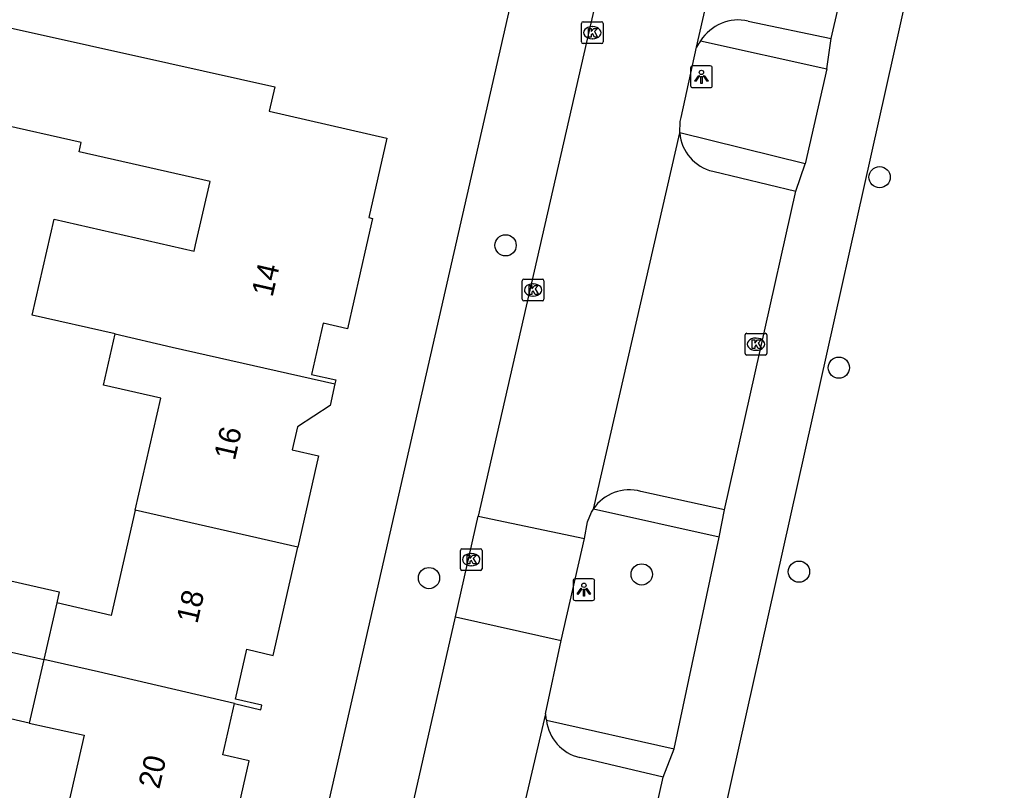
# Model space of a CAD drawing. Extents: x 163686 to 164493, y 382719 to 383870.
# Drawn here: x 164037.9 to 164082.85, y 383474.88 to 383510.38 of the extents above; entities that cross this region are included whole.
import ezdxf

# ---------------------------------------------------------------- set-up
doc = ezdxf.new("R2010")
doc.units = 0
for name, color, linetype in [('IMGEO_Boom', 7, 'Continuous'), ('IMGEO_Groenvoorziening', 7, 'Continuous'), ('IMGEO_Kolk', 7, 'Continuous'), ('IMGEO_Lichtpunt', 7, 'Continuous'), ('IMGEO_Pand', 7, 'Continuous'), ('IMGEO_Pand_nummerreeks', 7, 'Continuous'), ('IMGEO_Parkeervlak_open', 7, 'Continuous'), ('IMGEO_Voetpad_open', 7, 'Continuous'), ('IMGEO_Woonerf_open', 7, 'Continuous')]:
    doc.layers.add(name, color=color, linetype=linetype)

msp = doc.modelspace()

# ---------------------------------------------------------------- linework, layer by layer
at = {"layer": 'IMGEO_Boom'}
for centre in [(164077.475, 383503.12), (164060.264, 383499.981), (164075.599, 383494.348), (164073.764, 383484.956), (164056.738, 383484.659), (164066.528, 383484.83)]:
    msp.add_circle(centre, 0.489, dxfattribs=at)
at = {"layer": 'IMGEO_Groenvoorziening'}
for points in [[(164068.968, 383467.759), (164082.853, 383529.966)], [(164075.05, 383508.103), (164074.057, 383503.74)], [(164068.026, 383476.798), (164070.09, 383486.548)]]:
    msp.add_lwpolyline(points, dxfattribs=at)
at = {"layer": 'IMGEO_Kolk'}
for p, q in [((164063.756, 383509.348), (164063.756, 383510.2)), ((164063.831, 383510.274), (164064.683, 383510.274)), ((164064.757, 383510.2), (164064.757, 383509.348)), ((164064.244, 383510.054), (164064.269, 383510.054)), ((164064.683, 383509.274), (164063.831, 383509.274)), ((164064.267, 383509.494), (164064.242, 383509.494)), ((164061.104, 383498.426), (164061.956, 383498.426)), ((164061.029, 383497.5), (164061.029, 383498.352)), ((164061.517, 383498.206), (164061.542, 383498.206)), ((164062.03, 383498.352), (164062.03, 383497.5)), ((164061.54, 383497.646), (164061.515, 383497.646)), ((164061.956, 383497.426), (164061.104, 383497.426)), ((164071.288, 383495.004), (164071.288, 383495.856)), ((164071.363, 383495.93), (164072.215, 383495.93)), ((164072.289, 383495.856), (164072.289, 383495.004)), ((164071.776, 383495.71), (164071.801, 383495.71)), ((164072.215, 383494.93), (164071.363, 383494.93)), ((164071.799, 383495.15), (164071.774, 383495.15)), ((164058.182, 383485.085), (164058.182, 383485.937)), ((164058.257, 383486.011), (164059.109, 383486.011)), ((164059.183, 383485.937), (164059.183, 383485.085)), ((164058.67, 383485.791), (164058.695, 383485.791)), ((164059.109, 383485.011), (164058.257, 383485.011)), ((164058.693, 383485.231), (164058.668, 383485.231))]:
    msp.add_line(p, q, dxfattribs=at)
for points in [[(164063.756, 383509.348), (164063.756, 383510.2)], [(164063.831, 383510.274), (164064.683, 383510.274)], [(164064.757, 383510.2), (164064.757, 383509.348)], [(164064.077, 383509.974), (164064.2, 383509.974), (164064.2, 383509.823), (164064.33, 383509.974), (164064.494, 383509.974), (164064.348, 383509.823), (164064.501, 383509.574), (164064.349, 383509.574), (164064.264, 383509.738), (164064.2, 383509.671), (164064.2, 383509.574), (164064.077, 383509.574), (164064.077, 383509.974)], [(164064.683, 383509.274), (164063.831, 383509.274)], [(164061.104, 383498.426), (164061.956, 383498.426)], [(164061.029, 383497.5), (164061.029, 383498.352)], [(164061.35, 383498.126), (164061.473, 383498.126), (164061.473, 383497.975), (164061.603, 383498.126), (164061.767, 383498.126), (164061.621, 383497.975), (164061.774, 383497.726), (164061.622, 383497.726), (164061.537, 383497.89), (164061.473, 383497.823), (164061.473, 383497.726), (164061.35, 383497.726), (164061.35, 383498.126)], [(164062.03, 383498.352), (164062.03, 383497.5)], [(164061.956, 383497.426), (164061.104, 383497.426)], [(164071.288, 383495.004), (164071.288, 383495.856)], [(164071.363, 383495.93), (164072.215, 383495.93)], [(164072.289, 383495.856), (164072.289, 383495.004)], [(164071.609, 383495.63), (164071.732, 383495.63), (164071.732, 383495.479), (164071.862, 383495.63), (164072.026, 383495.63), (164071.88, 383495.479), (164072.033, 383495.23), (164071.881, 383495.23), (164071.796, 383495.394), (164071.732, 383495.327), (164071.732, 383495.23), (164071.609, 383495.23), (164071.609, 383495.63)], [(164072.215, 383494.93), (164071.363, 383494.93)], [(164058.182, 383485.085), (164058.182, 383485.937)], [(164058.257, 383486.011), (164059.109, 383486.011)], [(164059.183, 383485.937), (164059.183, 383485.085)], [(164058.503, 383485.711), (164058.626, 383485.711), (164058.626, 383485.56), (164058.756, 383485.711), (164058.92, 383485.711), (164058.774, 383485.56), (164058.927, 383485.311), (164058.775, 383485.311), (164058.69, 383485.475), (164058.626, 383485.408), (164058.626, 383485.311), (164058.503, 383485.311), (164058.503, 383485.711)], [(164059.109, 383485.011), (164058.257, 383485.011)]]:
    msp.add_lwpolyline(points, dxfattribs=at)
for centre, start, end in [((164063.833, 383510.198), 91.552, 178.448), ((164063.833, 383510.198), 91.552, 178.448), ((164064.681, 383510.198), 1.552, 88.448), ((164064.681, 383510.198), 1.552, 88.448), ((164063.833, 383509.35), 181.552, 268.448), ((164063.833, 383509.35), 181.552, 268.448), ((164064.681, 383509.35), 271.552, 358.448), ((164064.681, 383509.35), 271.552, 358.448), ((164061.106, 383498.35), 91.552, 178.448), ((164061.106, 383498.35), 91.552, 178.448), ((164061.954, 383498.35), 1.552, 88.448), ((164061.954, 383498.35), 1.552, 88.448), ((164061.106, 383497.502), 181.552, 268.448), ((164061.106, 383497.502), 181.552, 268.448), ((164061.954, 383497.502), 271.552, 358.448), ((164061.954, 383497.502), 271.552, 358.448), ((164071.365, 383495.854), 91.552, 178.448), ((164071.365, 383495.854), 91.552, 178.448), ((164072.213, 383495.854), 1.552, 88.448), ((164072.213, 383495.854), 1.552, 88.448), ((164071.365, 383495.006), 181.552, 268.448), ((164071.365, 383495.006), 181.552, 268.448), ((164072.213, 383495.006), 271.552, 358.448), ((164072.213, 383495.006), 271.552, 358.448), ((164058.259, 383485.935), 91.552, 178.448), ((164058.259, 383485.935), 91.552, 178.448), ((164059.107, 383485.935), 1.552, 88.448), ((164059.107, 383485.935), 1.552, 88.448), ((164058.259, 383485.087), 181.552, 268.448), ((164058.259, 383485.087), 181.552, 268.448), ((164059.107, 383485.087), 271.552, 358.448), ((164059.107, 383485.087), 271.552, 358.448)]:
    msp.add_arc(centre, 0.0765, start, end, dxfattribs=at)
for centre, major_axis, ratio, start_param, end_param in [((164064.243, 383509.774), (-0.387, 0.002), 0.722429, 4.712389, 7.853982), ((164064.268, 383509.774), (-0.39, 0.002), 0.717154, 1.570796, 4.712389), ((164061.516, 383497.926), (-0.387, 0.002), 0.722429, 4.712389, 7.853982), ((164061.541, 383497.926), (-0.39, 0.002), 0.717154, 1.570796, 4.712389), ((164071.775, 383495.43), (-0.387, 0.002), 0.722429, 4.712389, 7.853982), ((164071.8, 383495.43), (-0.39, 0.002), 0.717154, 1.570796, 4.712389), ((164058.669, 383485.511), (-0.387, 0.002), 0.722429, 4.712389, 7.853982), ((164058.694, 383485.511), (-0.39, 0.002), 0.717154, 1.570796, 4.712389)]:
    msp.add_ellipse(centre, major_axis=major_axis, ratio=ratio, start_param=start_param, end_param=end_param, dxfattribs=at)
at = {"layer": 'IMGEO_Lichtpunt'}
for p, q in [((164068.78, 383508.146), (164068.78, 383507.339)), ((164068.78, 383508.146), (164068.78, 383507.339)), ((164069.682, 383508.241), (164068.874, 383508.241)), ((164069.682, 383508.241), (164068.874, 383508.241)), ((164069.776, 383507.339), (164069.776, 383508.146)), ((164069.776, 383507.339), (164069.776, 383508.146)), ((164068.874, 383507.245), (164069.682, 383507.245)), ((164068.874, 383507.245), (164069.682, 383507.245)), ((164063.367, 383484.531), (164063.367, 383483.724)), ((164063.367, 383484.531), (164063.367, 383483.724)), ((164064.269, 383484.626), (164063.461, 383484.626)), ((164064.269, 383484.626), (164063.461, 383484.626)), ((164064.363, 383483.724), (164064.363, 383484.531)), ((164064.363, 383483.724), (164064.363, 383484.531)), ((164063.461, 383483.63), (164064.269, 383483.63)), ((164063.461, 383483.63), (164064.269, 383483.63))]:
    msp.add_line(p, q, dxfattribs=at)
for points in [[(164069.154, 383507.81), (164069.193, 383507.782), (164069.005, 383507.52), (164068.967, 383507.547), (164069.154, 383507.81)], [(164069.256, 383507.762), (164069.303, 383507.762), (164069.303, 383507.44), (164069.256, 383507.44), (164069.256, 383507.762)], [(164069.366, 383507.782), (164069.404, 383507.809), (164069.591, 383507.547), (164069.552, 383507.519), (164069.366, 383507.782)], [(164063.741, 383484.195), (164063.78, 383484.167), (164063.592, 383483.905), (164063.554, 383483.932), (164063.741, 383484.195)], [(164063.843, 383484.147), (164063.89, 383484.147), (164063.89, 383483.825), (164063.843, 383483.825), (164063.843, 383484.147)], [(164063.953, 383484.167), (164063.991, 383484.194), (164064.178, 383483.932), (164064.139, 383483.904), (164063.953, 383484.167)]]:
    msp.add_lwpolyline(points, dxfattribs=at)
for centre in [(164069.279, 383507.944), (164063.866, 383484.329)]:
    msp.add_circle(centre, 0.0994, dxfattribs=at)
for centre, start, end in [((164068.874, 383508.146), 90, 180), ((164068.874, 383508.146), 90, 180), ((164069.682, 383508.146), 0, 90), ((164069.682, 383508.146), 0, 90), ((164068.874, 383507.339), 180, 270), ((164068.874, 383507.339), 180, 270), ((164069.682, 383507.339), 270, 0), ((164069.682, 383507.339), 270, 360), ((164063.461, 383484.531), 90, 180), ((164063.461, 383484.531), 90, 180), ((164064.269, 383484.531), 0, 90), ((164064.269, 383484.531), 0, 90), ((164063.461, 383483.724), 180, 270), ((164063.461, 383483.724), 180, 270), ((164064.269, 383483.724), 270, 0), ((164064.269, 383483.724), 270, 360)]:
    msp.add_arc(centre, 0.0946, start, end, dxfattribs=at)
at = {"layer": 'IMGEO_Pand'}
for points in [[(164042.291, 383495.9), (164038.483, 383496.766), (164039.487, 383501.181), (164045.932, 383499.715), (164045.997, 383500), (164046.662, 383502.927), (164040.647, 383504.295), (164040.727, 383504.716), (164032.829, 383506.5), (164033.806, 383510.81), (164044.764, 383508.37), (164049.644, 383507.284), (164049.387, 383506.153), (164054.798, 383504.922), (164053.966, 383501.265), (164054.141, 383501.225), (164053.863, 383500), (164052.988, 383496.145), (164051.866, 383496.4), (164051.33, 383494.04), (164052.451, 383493.785), (164052.409, 383493.6)], [(164043.221, 383487.79), (164044.394, 383492.948), (164041.756, 383493.548), (164042.291, 383495.9)], [(164042.291, 383495.9), (164044.928, 383495.3), (164052.409, 383493.6)], [(164052.409, 383493.6), (164052.185, 383492.614), (164050.689, 383491.623), (164050.45, 383490.569), (164051.658, 383490.294), (164050.703, 383486.089)], [(164043.221, 383487.79), (164042.119, 383482.941), (164039.612, 383483.517)], [(164050.703, 383486.089), (164043.221, 383487.79)], [(164047.784, 383478.88), (164049, 383478.596), (164049.049, 383478.811), (164047.831, 383479.088), (164048.352, 383481.38), (164049.57, 383481.103), (164050.703, 383486.089)], [(164035.418, 383481.73), (164036.134, 383484.847), (164039.728, 383484.021), (164039.612, 383483.517)], [(164039.612, 383483.517), (164039.014, 383480.913)], [(164038.342, 383477.986), (164034.748, 383478.812), (164035.418, 383481.73)], [(164035.418, 383481.73), (164039.014, 383480.913)], [(164039.014, 383480.913), (164038.342, 383477.986)], [(164047.784, 383478.88), (164041.528, 383480.342), (164039.014, 383480.913)], [(164047.311, 383471.162), (164048.466, 383476.246), (164047.248, 383476.523), (164047.784, 383478.88)], [(164038.342, 383477.986), (164040.864, 383477.424), (164039.827, 383472.862)]]:
    msp.add_lwpolyline(points, dxfattribs=at)
at = {"layer": 'IMGEO_Parkeervlak_open'}
for points in [[(164069.055, 383509.1), (164072.57, 383524.545), (164073.749, 383527.249)], [(164075.24, 383509.499), (164078.623, 383524.109)], [(164064.302, 383487.838), (164068.276, 383505.155)], [(164070.337, 383487.808), (164073.628, 383502.478)], [(164062.105, 383478.414), (164059.653, 383467.92)], [(164065.931, 383468.446), (164067.519, 383475.488)]]:
    msp.add_lwpolyline(points, dxfattribs=at)
for centre, radius, start, end in [((164070.009, 383508.709), 1.031, 138.1574, 157.7278), ((164063.008, 383478.369), 0.904, 177.1491, 196.2483)]:
    msp.add_arc(centre, radius, start, end, dxfattribs=at)
at = {"layer": 'IMGEO_Voetpad_open'}
for points in [[(164047.857, 383454.839), (164051.208, 383470.304), (164068.531, 383546.311), (164072.003, 383562.118)], [(164073.63, 383540.176), (164072.988, 383537.346), (164068.033, 383527.084), (164059.009, 383487.507)], [(164071.43, 383510.311), (164075.24, 383509.499)], [(164069.241, 383509.397), (164075.05, 383508.103)], [(164075.05, 383508.103), (164075.24, 383509.499)], [(164074.057, 383503.74), (164068.276, 383505.155)], [(164069.8, 383503.391), (164073.628, 383502.478)], [(164073.628, 383502.478), (164074.057, 383503.74)], [(164070.337, 383487.808), (164066.486, 383488.653)], [(164070.09, 383486.548), (164064.302, 383487.838)], [(164070.09, 383486.548), (164070.337, 383487.808)], [(164057.957, 383482.879), (164059.009, 383487.507)], [(164049.941, 383446.711), (164050.436, 383449.772), (164057.957, 383482.879)], [(164062.14, 383478.116), (164068.026, 383476.798)], [(164067.519, 383475.488), (164063.674, 383476.397)], [(164067.519, 383475.488), (164068.026, 383476.798)]]:
    msp.add_lwpolyline(points, dxfattribs=at)
for centre, radius, start, end in [((164070.981, 383508.307), 2.053, 77.3795, 147.9457), ((164070.255, 383505.325), 1.986, 184.8984, 256.752), ((164065.957, 383486.736), 1.989, 74.586, 146.342), ((164064.147, 383478.363), 2.022, 187.0209, 256.4693)]:
    msp.add_arc(centre, radius, start, end, dxfattribs=at)
at = {"layer": 'IMGEO_Woonerf_open'}
for points in [[(164068.276, 383505.155), (164068.3, 383505.687), (164068.342, 383505.874), (164069.055, 383509.1)], [(164063.9, 383486.485), (164064.034, 383487.251), (164064.212, 383487.692), (164064.302, 383487.838)], [(164059.009, 383487.507), (164063.9, 383486.485)], [(164062.824, 383481.788), (164063.9, 383486.485)], [(164057.957, 383482.879), (164062.824, 383481.788)], [(164062.105, 383478.414), (164062.824, 383481.788)]]:
    msp.add_lwpolyline(points, dxfattribs=at)

# ---------------------------------------------------------------- texts
at = {"layer": 'IMGEO_Pand_nummerreeks'}
for s, p in [('14', (164049.535, 383497.566)), ('16', (164047.804, 383490.043)), ('18', (164046.075, 383482.523)), ('20', (164044.325, 383474.911))]:
    msp.add_text(s, height=1, rotation=77.0514, dxfattribs=at).set_placement(p)

doc.saveas('drawing.dxf')
